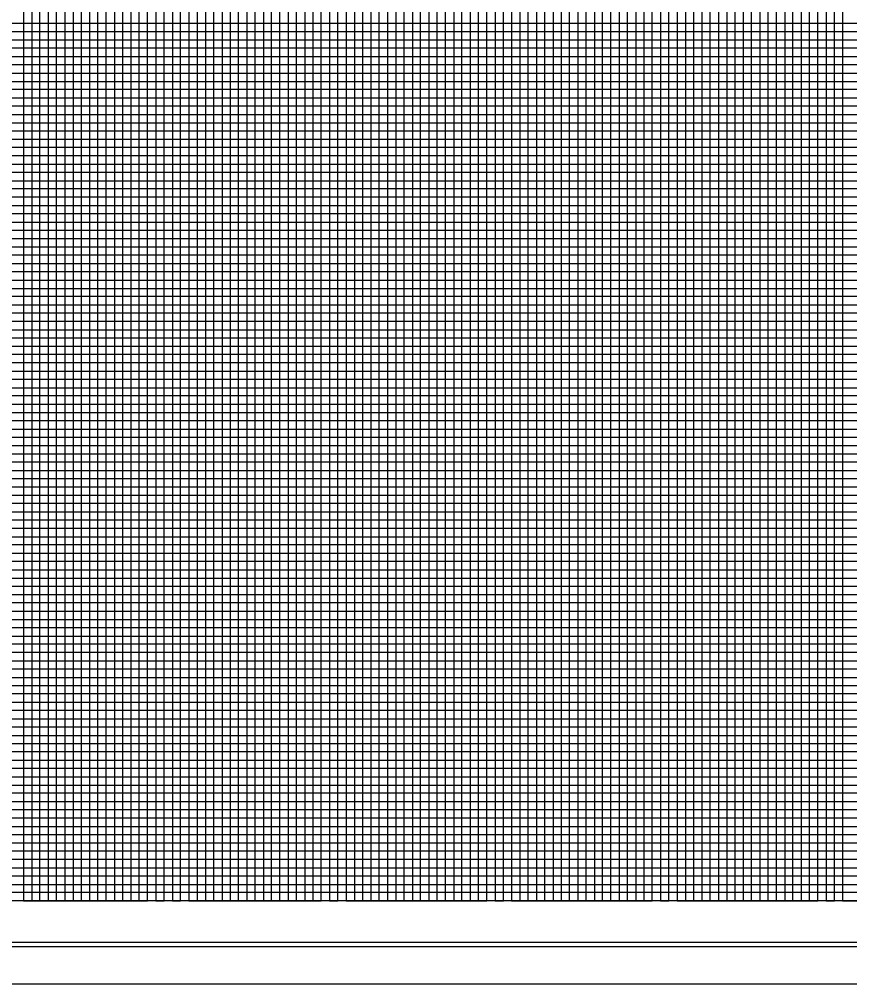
# Model space of a CAD drawing. Extents: x 2345490 to 2436403, y 465165 to 573888.
# Drawn here: x 2387739 to 2388241, y 515088 to 515670 of the extents above; entities that cross this region are included whole.
import ezdxf

# ---------------------------------------------------------------- set-up
doc = ezdxf.new("R2010")
doc.units = 0
for name, color, linetype in [('Old_Level_18', 7, 'Continuous'), ('Old_Level_41', 7, 'Continuous'), ('Old_Level_42', 7, 'Continuous'), ('Old_Level_43', 7, 'Continuous'), ('Old_Level_50', 7, 'Continuous'), ('Old_Level_51', 7, 'Continuous')]:
    doc.layers.add(name, color=color, linetype=linetype)

msp = doc.modelspace()

# ---------------------------------------------------------------- linework, layer by layer
at = {"layer": 'Old_Level_18'}
msp.add_lwpolyline([(2388816.79875, 516162.5265), (2387316.79875, 516162.5265), (2387316.79875, 515112.5265), (2388816.79875, 515112.5265)], close=True, dxfattribs=at)
at = {"layer": 'Old_Level_41'}
msp.add_line((2388816.79875, 515137.5265), (2387316.79875, 515137.5265), dxfattribs=at)
for points in [[(2387741.79875, 516162.5265), (2387741.79875, 515137.5265), (2387791.79875, 515137.5265), (2387791.79875, 516162.5265)], [(2387766.79875, 516162.5265), (2387766.79875, 515137.5265), (2387816.79875, 515137.5265), (2387816.79875, 516162.5265)], [(2387841.79875, 516162.5265), (2387841.79875, 515137.5265), (2387891.79875, 515137.5265), (2387891.79875, 516162.5265)], [(2387866.79875, 516162.5265), (2387866.79875, 515137.5265), (2387916.79875, 515137.5265), (2387916.79875, 516162.5265)], [(2387941.79875, 516162.5265), (2387941.79875, 515137.5265), (2387991.79875, 515137.5265), (2387991.79875, 516162.5265)], [(2387966.79875, 516162.5265), (2387966.79875, 515137.5265), (2388016.79875, 515137.5265), (2388016.79875, 516162.5265)], [(2388041.79875, 516162.5265), (2388041.79875, 515137.5265), (2388091.79875, 515137.5265), (2388091.79875, 516162.5265)], [(2388066.79875, 516162.5265), (2388066.79875, 515137.5265), (2388116.79875, 515137.5265), (2388116.79875, 516162.5265)], [(2388141.79875, 516162.5265), (2388141.79875, 515137.5265), (2388191.79875, 515137.5265), (2388191.79875, 516162.5265)], [(2388166.79875, 516162.5265), (2388166.79875, 515137.5265), (2388216.79875, 515137.5265), (2388216.79875, 516162.5265)], [(2388816.79875, 515662.5265), (2387316.79875, 515662.5265), (2387316.79875, 515612.5265), (2388816.79875, 515612.5265)], [(2388816.79875, 515562.5265), (2387316.79875, 515562.5265), (2387316.79875, 515512.5265), (2388816.79875, 515512.5265)], [(2388816.79875, 515487.5265), (2387316.79875, 515487.5265), (2387316.79875, 515537.5265), (2388816.79875, 515537.5265)], [(2388816.79875, 515462.5265), (2387316.79875, 515462.5265), (2387316.79875, 515412.5265), (2388816.79875, 515412.5265)], [(2388816.79875, 515387.5265), (2387316.79875, 515387.5265), (2387316.79875, 515437.5265), (2388816.79875, 515437.5265)], [(2388816.79875, 515362.5265), (2387316.79875, 515362.5265), (2387316.79875, 515312.5265), (2388816.79875, 515312.5265)], [(2388816.79875, 515262.5265), (2387316.79875, 515262.5265), (2387316.79875, 515212.5265), (2388816.79875, 515212.5265)], [(2388816.79875, 515187.5265), (2387316.79875, 515187.5265), (2387316.79875, 515237.5265), (2388816.79875, 515237.5265)], [(2388816.79875, 515162.5265), (2387316.79875, 515162.5265)]]:
    msp.add_lwpolyline(points, dxfattribs=at)
at = {"layer": 'Old_Level_42'}
for points in [[(2388816.79875, 515587.5265), (2387316.79875, 515587.5265), (2387316.79875, 515637.5265), (2388816.79875, 515637.5265)], [(2388816.79875, 515287.5265), (2387316.79875, 515287.5265), (2387316.79875, 515337.5265), (2388816.79875, 515337.5265)]]:
    msp.add_lwpolyline(points, dxfattribs=at)
at = {"layer": 'Old_Level_43'}
for points in [[(2387746.79875, 516162.5265), (2387746.79875, 515137.5265), (2387751.79875, 515137.5265), (2387751.79875, 516162.5265)], [(2387756.79875, 516162.5265), (2387756.79875, 515137.5265), (2387761.79875, 515137.5265), (2387761.79875, 516162.5265)], [(2387771.79875, 516162.5265), (2387771.79875, 515137.5265), (2387776.79875, 515137.5265), (2387776.79875, 516162.5265)], [(2387781.79875, 516162.5265), (2387781.79875, 515137.5265), (2387786.79875, 515137.5265), (2387786.79875, 516162.5265)], [(2387796.79875, 516162.5265), (2387796.79875, 515137.5265), (2387801.79875, 515137.5265), (2387801.79875, 516162.5265)], [(2387806.79875, 516162.5265), (2387806.79875, 515137.5265), (2387811.79875, 515137.5265), (2387811.79875, 516162.5265)], [(2387821.79875, 516162.5265), (2387821.79875, 515137.5265), (2387826.79875, 515137.5265), (2387826.79875, 516162.5265)], [(2387831.79875, 516162.5265), (2387831.79875, 515137.5265), (2387836.79875, 515137.5265), (2387836.79875, 516162.5265)], [(2387846.79875, 516162.5265), (2387846.79875, 515137.5265)], [(2387851.79875, 516162.5265), (2387851.79875, 515137.5265), (2387856.79875, 515137.5265), (2387856.79875, 516162.5265), (2387861.79875, 516162.5265), (2387861.79875, 515137.5265), (2387871.79875, 515137.5265), (2387871.79875, 516162.5265), (2387876.79875, 516162.5265), (2387876.79875, 515137.5265), (2387881.79875, 515137.5265), (2387881.79875, 516162.5265), (2387886.79875, 516162.5265), (2387886.79875, 515137.5265)], [(2387896.79875, 515137.5265), (2387896.79875, 516162.5265)], [(2387901.79875, 516162.5265), (2387901.79875, 515137.5265), (2387906.79875, 515137.5265), (2387906.79875, 516162.5265)], [(2387911.79875, 516162.5265), (2387911.79875, 515137.5265), (2387921.79875, 515137.5265), (2387921.79875, 516162.5265)], [(2387926.79875, 516162.5265), (2387926.79875, 515137.5265), (2387926.79875, 515137.5265), (2387931.79875, 515137.5265), (2387931.79875, 516162.5265)], [(2387936.79875, 516162.5265), (2387936.79875, 515137.5265), (2387946.79875, 515137.5265), (2387946.79875, 516162.5265)], [(2387951.79875, 516162.5265), (2387951.79875, 515137.5265), (2387956.79875, 515137.5265), (2387956.79875, 516162.5265)], [(2387961.79875, 516162.5265), (2387961.79875, 515137.5265), (2387971.79875, 515137.5265), (2387971.79875, 516162.5265)], [(2387976.79875, 516162.5265), (2387976.79875, 515137.5265), (2387981.79875, 515137.5265), (2387981.79875, 516162.5265)], [(2387986.79875, 516162.5265), (2387986.79875, 515137.5265), (2387996.79875, 515137.5265), (2387996.79875, 516162.5265)], [(2388001.79875, 516162.5265), (2388001.79875, 515137.5265), (2388006.79875, 515137.5265), (2388006.79875, 516162.5265)], [(2388011.79875, 516162.5265), (2388011.79875, 515137.5265), (2388021.79875, 515137.5265), (2388021.79875, 516162.5265)], [(2388026.79875, 516162.5265), (2388026.79875, 515137.5265), (2388031.79875, 515137.5265), (2388031.79875, 516162.5265)], [(2388036.79875, 516162.5265), (2388036.79875, 515137.5265), (2388046.79875, 515137.5265), (2388046.79875, 516162.5265)], [(2388051.79875, 516162.5265), (2388051.79875, 515137.5265), (2388056.79875, 515137.5265), (2388056.79875, 516162.5265)], [(2388061.79875, 516162.5265), (2388061.79875, 515137.5265), (2388071.79875, 515137.5265), (2388071.79875, 516162.5265)], [(2388076.79875, 516162.5265), (2388076.79875, 515137.5265)], [(2388076.79875, 515137.5265), (2388081.79875, 515137.5265), (2388081.79875, 516161.9265)], [(2388086.79875, 516161.9265), (2388086.79875, 515137.5265), (2388096.79875, 515137.5265), (2388096.79875, 516162.5265)], [(2388101.79875, 516162.5265), (2388101.79875, 515137.5265), (2388106.79875, 515137.5265), (2388106.79875, 516162.5265)], [(2388111.79875, 516162.5265), (2388111.79875, 515137.5265), (2388121.79875, 515137.5265), (2388121.79875, 516162.5265)], [(2388126.79875, 516162.5265), (2388126.79875, 515137.5265), (2388131.79875, 515137.5265), (2388131.79875, 516162.5265)], [(2388136.79875, 516162.5265), (2388136.79875, 515137.5265), (2388146.79875, 515137.5265), (2388146.79875, 516162.5265)], [(2388151.79875, 516162.5265), (2388151.79875, 515137.5265), (2388156.79875, 515137.5265), (2388156.79875, 516162.5265)], [(2388161.79875, 516162.5265), (2388161.79875, 515137.5265), (2388171.79875, 515137.5265), (2388171.79875, 516162.5265)], [(2388176.79875, 516162.5265), (2388176.79875, 515137.5265), (2388181.79875, 515137.5265), (2388181.79875, 516162.5265)], [(2388186.79875, 516162.5265), (2388186.79875, 515137.5265), (2388196.79875, 515137.5265), (2388196.79875, 516162.5265)], [(2388201.79875, 516162.5265), (2388201.79875, 515137.5265), (2388206.79875, 515137.5265), (2388206.79875, 516162.5265)], [(2388211.79875, 516162.5265), (2388211.79875, 515137.5265), (2388221.79875, 515137.5265), (2388221.79875, 516162.5265)], [(2388226.79875, 516162.5265), (2388226.79875, 515137.5265), (2388231.79875, 515137.5265), (2388231.79875, 516162.5265)], [(2388236.79875, 516162.5265), (2388236.79875, 515137.5265), (2388246.79875, 515137.5265)], [(2388766.79875, 515667.5265), (2387366.79875, 515667.5265), (2387366.79875, 515657.5265), (2388766.79875, 515657.5265)], [(2388766.79875, 515652.5265), (2387366.79875, 515652.5265), (2387366.79875, 515647.5265), (2388766.79875, 515647.5265)], [(2388766.79875, 515642.5265), (2387366.79875, 515642.5265)], [(2387366.79875, 515632.5265), (2388766.79875, 515632.5265)], [(2388766.79875, 515627.5265), (2387366.79875, 515627.5265), (2387366.79875, 515622.5265), (2388766.79875, 515622.5265)], [(2388766.79875, 515617.5265), (2387366.79875, 515617.5265), (2387366.79875, 515607.5265), (2388766.79875, 515607.5265)], [(2388766.79875, 515602.5265), (2387366.79875, 515602.5265), (2387366.79875, 515597.5265), (2388766.79875, 515597.5265)], [(2388766.79875, 515592.5265), (2387366.79875, 515592.5265), (2387366.79875, 515582.5265), (2388766.79875, 515582.5265)], [(2388766.79875, 515577.5265), (2387366.79875, 515577.5265), (2387366.79875, 515572.5265), (2388766.79875, 515572.5265)], [(2388766.79875, 515567.5265), (2387366.79875, 515567.5265), (2387366.79875, 515557.5265), (2388766.79875, 515557.5265)], [(2388766.79875, 515552.5265), (2387366.79875, 515552.5265), (2387366.79875, 515547.5265), (2388766.79875, 515547.5265)], [(2388766.79875, 515542.5265), (2387366.79875, 515542.5265), (2387366.79875, 515532.5265), (2388766.79875, 515532.5265)], [(2388766.79875, 515527.5265), (2387366.79875, 515527.5265), (2387366.79875, 515522.5265), (2388766.79875, 515522.5265)], [(2388766.79875, 515517.5265), (2387366.79875, 515517.5265), (2387366.79875, 515507.5265), (2388766.79875, 515507.5265)], [(2388766.79875, 515502.5265), (2387366.79875, 515502.5265), (2387366.79875, 515497.5265), (2388766.79875, 515497.5265)], [(2388766.79875, 515492.5265), (2387366.79875, 515492.5265), (2387366.79875, 515482.5265), (2388766.79875, 515482.5265)], [(2388766.79875, 515477.5265), (2387366.79875, 515477.5265), (2387366.79875, 515472.5265), (2388766.79875, 515472.5265)], [(2388766.79875, 515467.5265), (2387366.79875, 515467.5265), (2387366.79875, 515457.5265), (2388766.79875, 515457.5265)], [(2388766.79875, 515452.5265), (2387366.79875, 515452.5265), (2387366.79875, 515447.5265), (2388766.79875, 515447.5265)], [(2388766.79875, 515442.5265), (2387366.79875, 515442.5265), (2387366.79875, 515432.5265), (2388766.79875, 515432.5265)], [(2388766.79875, 515427.5265), (2387366.79875, 515427.5265), (2387366.79875, 515422.5265), (2388766.79875, 515422.5265)], [(2388766.79875, 515417.5265), (2387366.79875, 515417.5265), (2387366.79875, 515407.5265), (2388766.79875, 515407.5265)], [(2388766.79875, 515402.5265), (2387366.79875, 515402.5265), (2387366.79875, 515397.5265), (2388766.79875, 515397.5265)], [(2388766.79875, 515392.5265), (2387366.79875, 515392.5265), (2387366.79875, 515382.5265), (2388766.79875, 515382.5265)], [(2388766.79875, 515377.5265), (2387366.79875, 515377.5265), (2387366.79875, 515372.5265), (2388766.79875, 515372.5265)], [(2388766.79875, 515367.5265), (2387366.79875, 515367.5265), (2387366.79875, 515357.5265), (2388766.79875, 515357.5265)], [(2388766.79875, 515352.5265), (2387366.79875, 515352.5265), (2387366.79875, 515347.5265), (2388766.79875, 515347.5265)], [(2388766.79875, 515342.5265), (2387366.79875, 515342.5265)], [(2387366.79875, 515332.5265), (2388766.79875, 515332.5265)], [(2388766.79875, 515327.5265), (2387366.79875, 515327.5265), (2387366.79875, 515322.5265), (2388766.79875, 515322.5265)], [(2388766.79875, 515317.5265), (2387366.79875, 515317.5265)], [(2387366.79875, 515307.5265), (2388766.79875, 515307.5265)], [(2388766.79875, 515302.5265), (2387366.79875, 515302.5265), (2387366.79875, 515297.5265), (2388766.79875, 515297.5265)], [(2388766.79875, 515292.5265), (2387366.79875, 515292.5265), (2387366.79875, 515282.5265), (2388766.79875, 515282.5265)], [(2388766.79875, 515277.5265), (2387366.79875, 515277.5265), (2387366.79875, 515272.5265), (2388766.79875, 515272.5265)], [(2388766.79875, 515267.5265), (2387366.79875, 515267.5265), (2387366.79875, 515257.5265), (2388766.79875, 515257.5265)], [(2388766.79875, 515252.5265), (2387366.79875, 515252.5265), (2387366.79875, 515247.5265), (2388766.79875, 515247.5265)], [(2388766.79875, 515242.5265), (2387366.79875, 515242.5265), (2387366.79875, 515232.5265), (2388766.79875, 515232.5265)], [(2388766.79875, 515227.5265), (2387366.79875, 515227.5265), (2387366.79875, 515222.5265), (2388766.79875, 515222.5265)], [(2388766.79875, 515217.5265), (2387366.79875, 515217.5265), (2387366.79875, 515207.5265), (2388766.79875, 515207.5265)], [(2388766.79875, 515202.5265), (2387366.79875, 515202.5265), (2387366.79875, 515197.5265), (2388766.79875, 515197.5265)], [(2388766.79875, 515192.5265), (2387366.79875, 515192.5265), (2387366.79875, 515182.5265), (2388766.79875, 515182.5265)], [(2388766.79875, 515177.5265), (2387366.79875, 515177.5265), (2387366.79875, 515172.5265), (2388766.79875, 515172.5265)], [(2388766.79875, 515167.5265), (2387366.79875, 515167.5265), (2387366.79875, 515157.5265), (2388766.79875, 515157.5265)], [(2388766.79875, 515152.5265), (2387366.79875, 515152.5265), (2387366.79875, 515147.5265), (2388766.79875, 515147.5265)], [(2388766.79875, 515142.5265), (2387366.79875, 515142.5265)]]:
    msp.add_lwpolyline(points, dxfattribs=at)
at = {"layer": 'Old_Level_50'}
msp.add_lwpolyline([(2388829.29875, 516165.0765), (2387162.79875, 516165.0765), (2387162.79875, 515109.9765), (2388829.29875, 515109.9765)], close=True, dxfattribs=at)
at = {"layer": 'Old_Level_51'}
msp.add_lwpolyline([(2388833.79875, 516187.5265), (2387149.79875, 516187.5265), (2387149.79875, 515087.5265), (2388833.79875, 515087.5265)], close=True, dxfattribs=at)

doc.saveas('drawing.dxf')
